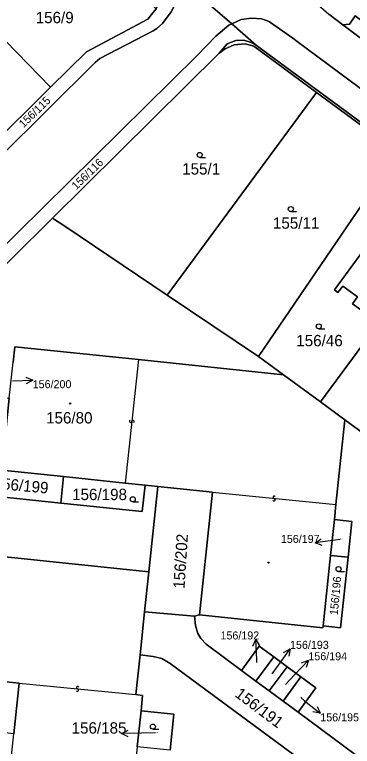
# Model space of a CAD drawing. Extents: x -598233 to -596890, y -1157848 to -1156431.
# Drawn here: x -597711.3 to -597660.7, y -1156804.9 to -1156695.2 of the extents above; entities that cross this region are included whole.
import ezdxf

# ---------------------------------------------------------------- set-up
doc = ezdxf.new("R2010")
doc.units = 0
for name, color, linetype in [('Level 1', 7, 'Continuous'), ('Level 13', 7, 'Continuous'), ('Level 3', 7, 'Continuous'), ('Level 4', 7, 'Continuous'), ('Level 5', 7, 'Continuous'), ('Level 57', 7, 'Continuous'), ('Level 60', 7, 'Continuous')]:
    doc.layers.add(name, color=color, linetype=linetype)

msp = doc.modelspace()

# ---------------------------------------------------------------- linework, layer by layer
at = {"layer": 'Level 1'}
for points in [[(-597686.53, -1156689.82), (-597686.5, -1156690.8), (-597687.19, -1156693.55), (-597687.81, -1156694.8), (-597689.13, -1156696.52), (-597689.98, -1156697.26), (-597690.52, -1156697.64), (-597698.5, -1156701.76), (-597699.2, -1156702.39), (-597713.49, -1156716.51), (-597714.13, -1156717.22), (-597718.64, -1156725.65), (-597719.37, -1156726.36)], [(-597678.75, -1156696.58), (-597686.53, -1156689.82)], [(-597690.1, -1156694.34), (-597690.58, -1156694.95), (-597691.31, -1156695.88), (-597700.52, -1156700.76), (-597705.92, -1156706.09)], [(-597665.74, -1156693.77), (-597665.4, -1156694.07), (-597664.19, -1156695.16), (-597662.12, -1156696.75)], [(-597662.12, -1156696.75), (-597661.1, -1156696.62), (-597660.27, -1156695.41), (-597647.05, -1156705.23), (-597647.96, -1156706.45), (-597647.79, -1156707.45)], [(-597750.17, -1156770.82), (-597735.18, -1156755.99), (-597734.6, -1156755.26), (-597730.11, -1156746.9), (-597683.93, -1156701.31), (-597681.14, -1156698.43), (-597679.19, -1156696.78), (-597678.75, -1156696.58)], [(-597678.75, -1156696.58), (-597677.34, -1156695.94), (-597675.81, -1156695.72), (-597674.3, -1156695.84), (-597673.39, -1156696.15), (-597673.1, -1156696.27), (-597669.59, -1156698.74), (-597668.96, -1156699.21), (-597658.12, -1156707.26)], [(-597675.04, -1156699.81), (-597678.75, -1156696.58)], [(-597714.33, -1156697.41), (-597705.92, -1156706.09)], [(-597647.79, -1156707.45), (-597662.12, -1156696.75)], [(-597680.62, -1156700.99), (-597679.43, -1156699.58), (-597678.16, -1156699.1), (-597676.94, -1156699.05), (-597675.83, -1156699.36), (-597675.04, -1156699.81)], [(-597666.05, -1156706.85), (-597675.42, -1156699.94), (-597676.73, -1156699.59), (-597678.37, -1156699.73), (-597679.75, -1156700.32), (-597680.62, -1156700.99)], [(-597675.04, -1156699.81), (-597644.05, -1156722.64), (-597605.82, -1156750.84), (-597563.45, -1156782.09), (-597513.3, -1156819.05)], [(-597705.61, -1156725.68), (-597680.62, -1156700.99)], [(-597725.07, -1156725.94), (-597724.19, -1156726.11), (-597722.7, -1156725.95), (-597721.32, -1156725.36), (-597720.17, -1156724.39), (-597715.17, -1156715.23), (-597705.92, -1156706.09)], [(-597688.44, -1156737.22), (-597666.05, -1156706.85)], [(-597666.05, -1156706.85), (-597653.89, -1156715.81)], [(-597674.72, -1156746.44), (-597654.47, -1156716.67)], [(-597717.97, -1156737.89), (-597705.61, -1156725.68)], [(-597688.44, -1156737.22), (-597703.76, -1156726.92), (-597705.61, -1156725.68)], [(-597656.69, -1156741.39), (-597660.66, -1156738.53), (-597659.91, -1156737.49), (-597662.13, -1156735.87), (-597662.84, -1156736.84), (-597663.38, -1156736.42), (-597655.69, -1156725.97), (-597652.95, -1156727.98), (-597652.16, -1156726.92), (-597648.18, -1156729.86)], [(-597688.44, -1156737.22), (-597674.72, -1156746.44)], [(-597665.43, -1156753.24), (-597656.69, -1156741.39)], [(-597711.51, -1156747.26), (-597711.27, -1156744.96), (-597692.75, -1156746.9)], [(-597692.75, -1156746.9), (-597670.98, -1156749.18)], [(-597674.72, -1156746.44), (-597670.98, -1156749.18)], [(-597670.98, -1156749.18), (-597665.43, -1156753.24)], [(-597704.38, -1156768.41), (-597717.61, -1156767.02), (-597716.06, -1156752.28)], [(-597712.08, -1156752.7), (-597713.21, -1156763.46), (-597703.96, -1156764.43)], [(-597665.43, -1156753.24), (-597661.81, -1156755.91)], [(-597661.81, -1156755.91), (-597663.15, -1156768.63)], [(-597661.81, -1156755.91), (-597658.99, -1156757.99)], [(-597703.96, -1156764.43), (-597704.38, -1156768.41)], [(-597703.96, -1156764.43), (-597694.73, -1156765.39)], [(-597704.38, -1156768.41), (-597692.17, -1156769.68), (-597691.75, -1156765.7)], [(-597694.73, -1156765.39), (-597691.75, -1156765.7)], [(-597691.75, -1156765.7), (-597689.84, -1156765.9)], [(-597691.18, -1156778.7), (-597689.84, -1156765.9)], [(-597689.84, -1156765.9), (-597681.65, -1156766.76)], [(-597681.65, -1156766.76), (-597683.58, -1156785.16)], [(-597663.38, -1156770.88), (-597663.15, -1156768.63)], [(-597663.95, -1156776.26), (-597663.38, -1156770.88)], [(-597661.33, -1156776.52), (-597660.77, -1156771.14), (-597663.38, -1156770.88)], [(-597720.91, -1156775.59), (-597691.18, -1156778.7)], [(-597665.06, -1156786.8), (-597663.95, -1156776.26)], [(-597661.33, -1156776.52), (-597662.44, -1156787.08), (-597665.06, -1156786.8)], [(-597663.95, -1156776.26), (-597661.33, -1156776.52)], [(-597691.18, -1156778.7), (-597691.81, -1156784.71)], [(-597691.81, -1156784.71), (-597692.48, -1156791.15)], [(-597691.81, -1156784.71), (-597684.35, -1156785.32)], [(-597684.35, -1156785.32), (-597683.58, -1156785.16)], [(-597684.35, -1156785.32), (-597684.2, -1156786.73), (-597683.81, -1156787.95), (-597683.4, -1156788.69), (-597682.58, -1156789.54), (-597677.29, -1156793.48)], [(-597665.06, -1156786.8), (-597665.09, -1156787.1), (-597683.58, -1156785.16)], [(-597677.29, -1156793.48), (-597674.62, -1156789.84), (-597672.46, -1156791.43)], [(-597692.48, -1156791.15), (-597693.1, -1156797.1)], [(-597664.99, -1156810.55), (-597665.9, -1156808.95), (-597666.81, -1156808.05), (-597687.98, -1156792.44), (-597689.25, -1156791.7), (-597690.52, -1156791.36), (-597692.48, -1156791.15)], [(-597675.13, -1156795.07), (-597672.46, -1156791.43)], [(-597672.46, -1156791.43), (-597670.45, -1156792.91)], [(-597670.45, -1156792.91), (-597673.13, -1156796.54)], [(-597668.38, -1156794.44), (-597670.45, -1156792.91)], [(-597677.29, -1156793.48), (-597675.13, -1156795.07)], [(-597714.54, -1156794.96), (-597710.62, -1156795.37)], [(-597673.13, -1156796.54), (-597675.13, -1156795.07)], [(-597671.04, -1156798.07), (-597668.38, -1156794.44)], [(-597668.81, -1156799.71), (-597666.15, -1156796.08), (-597668.38, -1156794.44)], [(-597711.42, -1156802.96), (-597710.62, -1156795.37)], [(-597692.35, -1156799.52), (-597692.11, -1156797.21), (-597693.1, -1156797.1)], [(-597673.13, -1156796.54), (-597671.04, -1156798.07)], [(-597671.04, -1156798.07), (-597668.81, -1156799.71)], [(-597692.35, -1156799.52), (-597692.92, -1156804.9)], [(-597687.99, -1156805.41), (-597687.43, -1156800.03), (-597692.35, -1156799.52)], [(-597668.81, -1156799.71), (-597660.25, -1156806.06)]]:
    msp.add_lwpolyline(points, dxfattribs=at)
at = {"layer": 'Level 13'}
for centre, start, end in [((-597693.92, -1156756.12), 121.0461, 353.6361), ((-597693.56, -1156756.16), 301.2605, 173.3585), ((-597672.42, -1156767.88), 211.3864, 83.9764), ((-597672.38, -1156767.52), 31.6008, 263.6988), ((-597701.88, -1156796.42), 211.5189, 84.1089), ((-597701.84, -1156796.06), 31.7334, 263.8314)]:
    msp.add_arc(centre, 0.184, start, end, dxfattribs=at)
at = {"layer": 'Level 3'}
for points in [[(-597692.75, -1156746.9), (-597694.73, -1156765.39)], [(-597681.65, -1156766.76), (-597663.15, -1156768.63)], [(-597710.62, -1156795.37), (-597693.1, -1156797.1)]]:
    msp.add_lwpolyline(points, dxfattribs=at)
at = {"layer": 'Level 5'}
for p, q in [((-597683.56, -1156716.61), (-597682.69, -1156716.61)), ((-597669.9, -1156724.72), (-597669.03, -1156724.72)), ((-597665.71, -1156742.29), (-597664.83, -1156742.29)), ((-597693.59, -1156768.2), (-597692.71, -1156768.2)), ((-597662.75, -1156778.66), (-597661.88, -1156778.66)), ((-597690.57, -1156802.27), (-597689.7, -1156802.27))]:
    msp.add_line(p, q, dxfattribs=at)
for centre, radius in [((-597683.56, -1156716.23), 0.375), ((-597669.9, -1156724.34), 0.375), ((-597665.71, -1156741.91), 0.375), ((-597702.97, -1156753.46), 0.09), ((-597702.97, -1156753.46), 0.0521), ((-597693.59, -1156767.82), 0.375), ((-597673.25, -1156777.32), 0.09), ((-597673.25, -1156777.32), 0.0521), ((-597662.75, -1156778.28), 0.375), ((-597690.57, -1156801.89), 0.375)]:
    msp.add_circle(centre, radius, dxfattribs=at)
at = {"layer": 'Level 57'}
for p, q in [((-597711.58, -1156750.1), (-597708.58, -1156749.98)), ((-597663.28, -1156773.95), (-597666.25, -1156774.37)), ((-597662.5, -1156773.84), (-597663.28, -1156773.95)), ((-597675, -1156791.83), (-597675.16, -1156788.83)), ((-597671.76, -1156792.69), (-597670.02, -1156790.24)), ((-597674.97, -1156792.3), (-597675, -1156791.83)), ((-597669.34, -1156794.12), (-597667.27, -1156791.95)), ((-597672.68, -1156793.98), (-597671.76, -1156792.69)), ((-597670.72, -1156795.56), (-597669.34, -1156794.12)), ((-597668.42, -1156797.55), (-597667.83, -1156798.02)), ((-597667.83, -1156798.02), (-597665.49, -1156799.9)), ((-597692.27, -1156802.86), (-597695.27, -1156802.94)), ((-597690.19, -1156802.81), (-597692.27, -1156802.86))]:
    msp.add_line(p, q, dxfattribs=at)
for points in [[(-597709.6, -1156749.52), (-597708.58, -1156749.98), (-597709.56, -1156750.52)], [(-597665.19, -1156774.73), (-597666.25, -1156774.37), (-597665.33, -1156773.74)], [(-597675.6, -1156789.86), (-597675.16, -1156788.83), (-597674.6, -1156789.8)], [(-597671.01, -1156790.77), (-597670.02, -1156790.24), (-597670.19, -1156791.34)], [(-597668.32, -1156792.33), (-597667.27, -1156791.95), (-597667.6, -1156793.02)], [(-597665.96, -1156798.88), (-597665.49, -1156799.9), (-597666.58, -1156799.66)], [(-597694.26, -1156803.41), (-597695.27, -1156802.94), (-597694.28, -1156802.41)]]:
    msp.add_lwpolyline(points, dxfattribs=at)
at = {"layer": 'Level 60'}
for points in [[(-597691.31, -1156695.88), (-597700.52, -1156700.76), (-597705.92, -1156706.09), (-597714.33, -1156697.41), (-597720.28, -1156691.27), (-597715.27, -1156686.43), (-597709.77, -1156692.11), (-597705.64, -1156688.12), (-597703.24, -1156690.6), (-597698.34, -1156685.84), (-597690.1, -1156694.34), (-597690.58, -1156694.95)], [(-597647.79, -1156707.45), (-597662.12, -1156696.75), (-597661.1, -1156696.62), (-597660.27, -1156695.41), (-597647.05, -1156705.23), (-597647.96, -1156706.45)], [(-597752.83, -1156773.83), (-597750.17, -1156770.82), (-597735.18, -1156755.99), (-597734.6, -1156755.26), (-597730.11, -1156746.9), (-597683.93, -1156701.31), (-597681.14, -1156698.43), (-597679.19, -1156696.78), (-597678.75, -1156696.58), (-597675.04, -1156699.81), (-597675.83, -1156699.36), (-597676.94, -1156699.05), (-597678.16, -1156699.1), (-597679.43, -1156699.58), (-597680.62, -1156700.99), (-597705.61, -1156725.68), (-597717.97, -1156737.89), (-597718.07, -1156737.79), (-597728.48, -1156748.08), (-597731.29, -1156753.36), (-597746.94, -1156768.39), (-597753.8, -1156775.21)], [(-597724.19, -1156726.11), (-597725.07, -1156725.94), (-597725.66, -1156725.82), (-597731.74, -1156719.58), (-597734.39, -1156716.85), (-597714.33, -1156697.41), (-597705.92, -1156706.09), (-597715.17, -1156715.23), (-597720.17, -1156724.39), (-597721.32, -1156725.36), (-597722.7, -1156725.95)], [(-597675.42, -1156699.94), (-597666.05, -1156706.85), (-597688.44, -1156737.22), (-597703.76, -1156726.92), (-597705.61, -1156725.68), (-597680.62, -1156700.99), (-597679.75, -1156700.32), (-597678.37, -1156699.73), (-597676.73, -1156699.59)], [(-597653.89, -1156715.81), (-597654.47, -1156716.67), (-597674.72, -1156746.44), (-597688.44, -1156737.22), (-597666.05, -1156706.85)], [(-597644.16, -1156724.39), (-597647.9, -1156729.47), (-597648.18, -1156729.86), (-597652.16, -1156726.92), (-597652.95, -1156727.98), (-597655.69, -1156725.97), (-597663.38, -1156736.42), (-597662.84, -1156736.84), (-597662.13, -1156735.87), (-597659.91, -1156737.49), (-597660.66, -1156738.53), (-597656.69, -1156741.39), (-597665.43, -1156753.24), (-597670.98, -1156749.18), (-597674.72, -1156746.44), (-597654.47, -1156716.67), (-597650.46, -1156719.67)], [(-597663.38, -1156736.42), (-597655.69, -1156725.97), (-597652.95, -1156727.98), (-597652.16, -1156726.92), (-597648.18, -1156729.86), (-597648.95, -1156730.9), (-597656.69, -1156741.39), (-597660.66, -1156738.53), (-597659.91, -1156737.49), (-597662.13, -1156735.87), (-597662.84, -1156736.84)], [(-597661.81, -1156755.91), (-597665.43, -1156753.24), (-597656.69, -1156741.39), (-597656.3, -1156741.64), (-597655.61, -1156740.69), (-597653.5, -1156742.25), (-597654.27, -1156743.29), (-597650.33, -1156746.23), (-597651.85, -1156748.3), (-597658.99, -1156757.99)], [(-597665.43, -1156753.24), (-597661.81, -1156755.91), (-597663.15, -1156768.63), (-597663.38, -1156770.88), (-597663.95, -1156776.26), (-597665.06, -1156786.8), (-597665.09, -1156787.1), (-597683.58, -1156785.16), (-597681.65, -1156766.76), (-597689.84, -1156765.9), (-597691.75, -1156765.7), (-597694.73, -1156765.39), (-597703.96, -1156764.43), (-597713.21, -1156763.46), (-597712.08, -1156752.7), (-597711.51, -1156747.26), (-597711.27, -1156744.96), (-597692.75, -1156746.9), (-597670.98, -1156749.18)], [(-597704.38, -1156768.41), (-597717.61, -1156767.02), (-597716.06, -1156752.28), (-597712.08, -1156752.7), (-597713.21, -1156763.46), (-597703.96, -1156764.43)], [(-597692.17, -1156769.68), (-597704.38, -1156768.41), (-597703.96, -1156764.43), (-597694.73, -1156765.39), (-597691.75, -1156765.7)], [(-597684.35, -1156785.32), (-597691.81, -1156784.71), (-597691.18, -1156778.7), (-597689.84, -1156765.9), (-597681.65, -1156766.76), (-597683.58, -1156785.16)], [(-597660.77, -1156771.14), (-597661.33, -1156776.52), (-597663.95, -1156776.26), (-597663.38, -1156770.88)], [(-597691.18, -1156778.7), (-597691.81, -1156784.71), (-597692.48, -1156791.15), (-597693.1, -1156797.1), (-597692.11, -1156797.21), (-597692.35, -1156799.52), (-597692.92, -1156804.9), (-597694.02, -1156815.41), (-597694.05, -1156815.71), (-597712.55, -1156813.77), (-597711.42, -1156802.96), (-597710.62, -1156795.37), (-597714.54, -1156794.96), (-597719.92, -1156794.4), (-597722.85, -1156794.09), (-597732.1, -1156793.12), (-597741.35, -1156792.15), (-597740.21, -1156781.33), (-597739.65, -1156775.95), (-597739.41, -1156773.66), (-597720.91, -1156775.59)], [(-597661.33, -1156776.52), (-597662.44, -1156787.08), (-597665.06, -1156786.8), (-597663.95, -1156776.26)], [(-597660.25, -1156806.06), (-597661.65, -1156806.96), (-597663.4, -1156808.55), (-597664.99, -1156810.55), (-597665.9, -1156808.95), (-597666.81, -1156808.05), (-597687.98, -1156792.44), (-597689.25, -1156791.7), (-597690.52, -1156791.36), (-597692.48, -1156791.15), (-597691.81, -1156784.71), (-597684.35, -1156785.32), (-597684.2, -1156786.73), (-597683.81, -1156787.95), (-597683.4, -1156788.69), (-597682.58, -1156789.54), (-597677.29, -1156793.48), (-597675.13, -1156795.07), (-597673.13, -1156796.54), (-597671.04, -1156798.07), (-597668.81, -1156799.71)], [(-597677.29, -1156793.48), (-597674.62, -1156789.84), (-597672.46, -1156791.43), (-597675.13, -1156795.07)], [(-597675.13, -1156795.07), (-597672.46, -1156791.43), (-597670.45, -1156792.91), (-597673.13, -1156796.54)], [(-597673.13, -1156796.54), (-597670.45, -1156792.91), (-597668.38, -1156794.44), (-597671.04, -1156798.07)], [(-597715.34, -1156802.54), (-597714.54, -1156794.96), (-597710.62, -1156795.37), (-597711.42, -1156802.96)], [(-597666.15, -1156796.08), (-597668.81, -1156799.71), (-597671.04, -1156798.07), (-597668.38, -1156794.44)], [(-597687.43, -1156800.03), (-597687.99, -1156805.41), (-597692.92, -1156804.9), (-597692.35, -1156799.52)]]:
    msp.add_lwpolyline(points, close=True, dxfattribs=at)
for points in [[(-597715.17, -1156715.23), (-597705.92, -1156706.09), (-597700.52, -1156700.76), (-597691.31, -1156695.88), (-597690.58, -1156694.95), (-597690.1, -1156694.34), (-597689.33, -1156692.88), (-597688.82, -1156691.31), (-597688.56, -1156689.69), (-597688.58, -1156688.04), (-597686.53, -1156689.82), (-597686.5, -1156690.8), (-597687.19, -1156693.55), (-597687.81, -1156694.8), (-597689.13, -1156696.52), (-597689.98, -1156697.26), (-597690.52, -1156697.64), (-597698.5, -1156701.76), (-597699.2, -1156702.39), (-597713.49, -1156716.51)], [(-597713.49, -1156716.51), (-597699.2, -1156702.39), (-597698.5, -1156701.76), (-597690.52, -1156697.64), (-597689.98, -1156697.26), (-597689.13, -1156696.52), (-597687.81, -1156694.8), (-597687.19, -1156693.55), (-597686.5, -1156690.8), (-597686.53, -1156689.82), (-597678.75, -1156696.58), (-597679.19, -1156696.78), (-597681.14, -1156698.43), (-597683.93, -1156701.31), (-597730.11, -1156746.9)], [(-597658.12, -1156707.26), (-597668.96, -1156699.21), (-597669.59, -1156698.74), (-597673.1, -1156696.27), (-597673.39, -1156696.15), (-597674.3, -1156695.84), (-597675.81, -1156695.72), (-597677.34, -1156695.94), (-597678.75, -1156696.58), (-597686.53, -1156689.82)], [(-597644.95, -1156694.72), (-597630.77, -1156708.28), (-597629.1, -1156709.46), (-597631.47, -1156712.83), (-597633.06, -1156714.05), (-597634.88, -1156714.66), (-597636.41, -1156714.67), (-597638.29, -1156714.46), (-597647.79, -1156707.45), (-597647.96, -1156706.45), (-597647.05, -1156705.23), (-597660.27, -1156695.41), (-597661.1, -1156696.62), (-597662.12, -1156696.75), (-597664.19, -1156695.16)], [(-597664.19, -1156695.16), (-597662.12, -1156696.75), (-597647.79, -1156707.45), (-597638.29, -1156714.46), (-597627.01, -1156722.78), (-597621.92, -1156726.54), (-597612.02, -1156733.86), (-597610.25, -1156735.17), (-597599.77, -1156742.9), (-597597.07, -1156744.89), (-597578.19, -1156758.79), (-597573.18, -1156762.47)], [(-597678.75, -1156696.58), (-597677.34, -1156695.94), (-597675.81, -1156695.72), (-597674.3, -1156695.84), (-597673.39, -1156696.15), (-597673.1, -1156696.27), (-597669.59, -1156698.74), (-597668.96, -1156699.21), (-597658.12, -1156707.26)], [(-597513.3, -1156819.05), (-597563.45, -1156782.09), (-597605.82, -1156750.84), (-597644.05, -1156722.64), (-597675.04, -1156699.81), (-597678.75, -1156696.58)], [(-597653.89, -1156715.81), (-597666.05, -1156706.85), (-597675.42, -1156699.94), (-597676.73, -1156699.59), (-597678.37, -1156699.73), (-597679.75, -1156700.32), (-597680.62, -1156700.99), (-597679.43, -1156699.58), (-597678.16, -1156699.1), (-597676.94, -1156699.05), (-597675.83, -1156699.36), (-597675.04, -1156699.81), (-597644.05, -1156722.64)], [(-597717.97, -1156737.89), (-597705.61, -1156725.68), (-597703.76, -1156726.92), (-597688.44, -1156737.22), (-597674.72, -1156746.44), (-597670.98, -1156749.18), (-597692.75, -1156746.9), (-597711.27, -1156744.96), (-597711.51, -1156747.26)], [(-597660.25, -1156806.06), (-597668.81, -1156799.71), (-597666.15, -1156796.08), (-597668.38, -1156794.44), (-597670.45, -1156792.91), (-597672.46, -1156791.43), (-597674.62, -1156789.84), (-597677.29, -1156793.48), (-597682.58, -1156789.54), (-597683.4, -1156788.69), (-597683.81, -1156787.95), (-597684.2, -1156786.73), (-597684.35, -1156785.32), (-597683.58, -1156785.16), (-597665.09, -1156787.1), (-597665.06, -1156786.8), (-597662.44, -1156787.08), (-597661.33, -1156776.52), (-597660.77, -1156771.14), (-597663.38, -1156770.88), (-597663.15, -1156768.63), (-597661.81, -1156755.91), (-597658.99, -1156757.99)], [(-597717.61, -1156767.02), (-597704.38, -1156768.41), (-597692.17, -1156769.68), (-597691.75, -1156765.7), (-597689.84, -1156765.9), (-597691.18, -1156778.7), (-597720.91, -1156775.59)], [(-597687.99, -1156805.41), (-597687.43, -1156800.03), (-597692.35, -1156799.52), (-597692.11, -1156797.21), (-597693.1, -1156797.1), (-597692.48, -1156791.15), (-597690.52, -1156791.36), (-597689.25, -1156791.7), (-597687.98, -1156792.44), (-597666.81, -1156808.05)]]:
    msp.add_lwpolyline(points, dxfattribs=at)

# ---------------------------------------------------------------- texts
at = {"layer": 'Level 4'}
for s, height, p in [('156/9', 1.7, (-597708.13, -1156696.49)), ('155/1', 1.7, (-597686.18, -1156719.17)), ('155/11', 1.7, (-597672.58, -1156727.28)), ('156/46', 1.7, (-597669.08, -1156744.9)), ('156/80', 1.7, (-597706.57, -1156756.47)), ('156/198', 1.7, (-597702.67, -1156767.95)), ('156/197', 0.1, (-597662.5, -1156773.84)), ('156/192', 0.1, (-597674.97, -1156792.3)), ('156/193', 0.1, (-597672.68, -1156793.98)), ('156/194', 0.1, (-597670.72, -1156795.56)), ('156/195', 0.1, (-597668.42, -1156797.55)), ('156/185', 0.1, (-597690.19, -1156802.81))]:
    msp.add_text(s, height=height, dxfattribs=at).set_placement(p)
for s, height, rotation, p in [('156/115', 1.2, 44.1, (-597709.95, -1156712.24)), ('156/116', 1.2, 44.1, (-597702.05, -1156721.53)), ('156/199', 1.7, 354.6, (-597714.48, -1156766.21)), ('156/202', 1.7, 86.4, (-597685.83, -1156781.27)), ('156/196', 1.2, 84.6, (-597662.88, -1156785.23)), ('156/191', 1.7, 323.1, (-597678.42, -1156797.28))]:
    msp.add_text(s, height=height, rotation=rotation, dxfattribs=at).set_placement(p)
at = {"layer": 'Level 57'}
for s, height, p in [('156/200', 1.2, (-597708.58, -1156751.18)), ('156/197', 1.2, (-597671.39, -1156774.37)), ('156/192', 1.2, (-597680.44, -1156788.83)), ('156/193', 1.2, (-597670.02, -1156790.24)), ('156/194', 1.2, (-597667.27, -1156791.95)), ('156/195', 1.2, (-597665.49, -1156801.1)), ('156/185', 1.7, (-597702.75, -1156802.94))]:
    msp.add_text(s, height=height, dxfattribs=at).set_placement(p)

doc.saveas('drawing.dxf')
